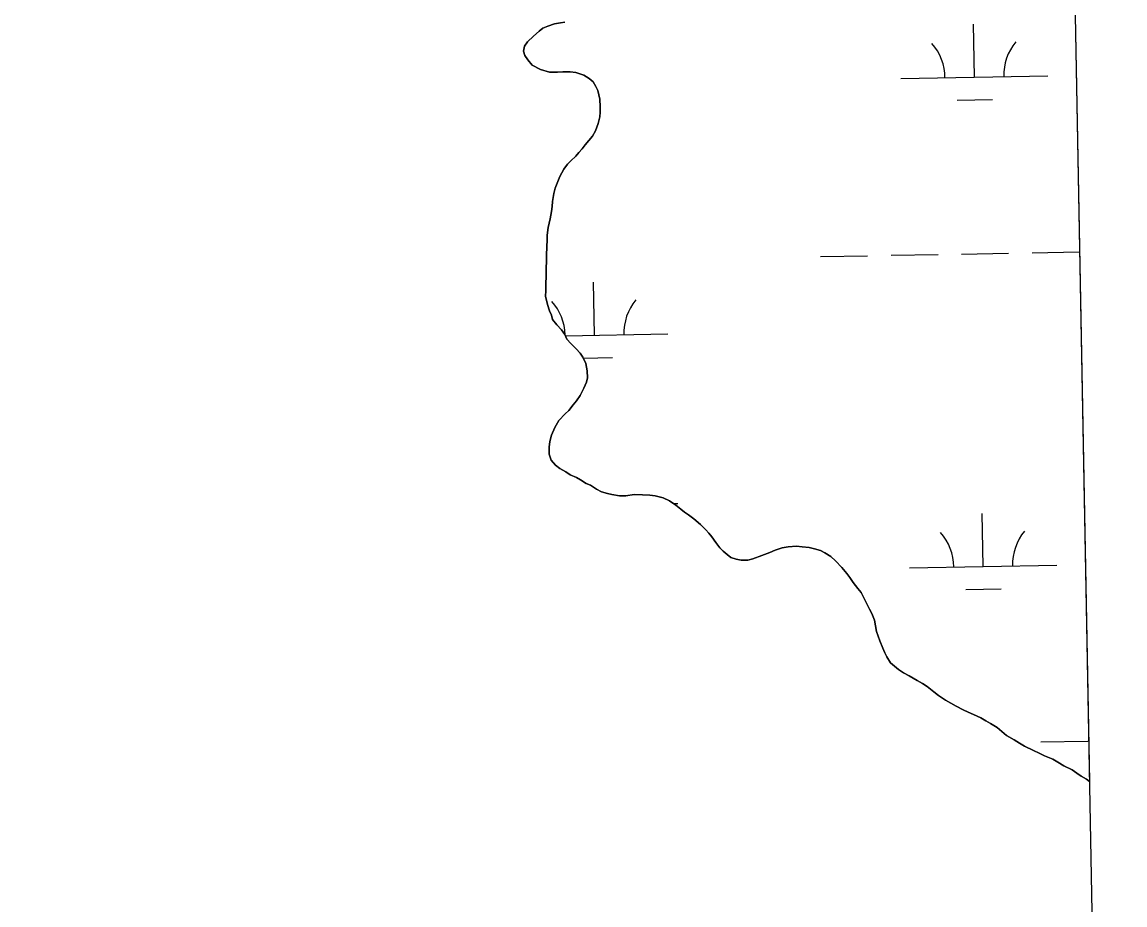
# Model space of a CAD drawing. Extents: x 3914892 to 3953151, y 242587 to 268572.
# Drawn here: x 3950284 to 3951034, y 251581 to 252181 of the extents above; entities that cross this region are included whole.
import ezdxf

# ---------------------------------------------------------------- set-up
doc = ezdxf.new("R2010")
doc.units = 0
for name, color, linetype in [('V-GRID-FRAM', 7, 'Continuous'), ('V-TOPO-SHOR', 7, 'Continuous'), ('V-WETL-SWMP', 7, 'Continuous')]:
    doc.layers.add(name, color=color, linetype=linetype)

msp = doc.modelspace()

# ---------------------------------------------------------------- linework, layer by layer
at = {"layer": 'V-GRID-FRAM'}
msp.add_lwpolyline([(3918836.61, 266200.25), (3950733.29, 266770.94), (3951066.49, 248591.34), (3919153.95, 248020.36), (3918836.61, 266200.25)], dxfattribs=at)
at = {"layer": 'V-TOPO-SHOR'}
for points in [[(3950653.46, 252181.49), (3950650.45, 252180.97), (3950646.45, 252180.28), (3950641.83, 252178.62), (3950638.6, 252177.31), (3950635.96, 252175.2), (3950632.08, 252171.92), (3950628.19, 252168.04), (3950626.12, 252165.11), (3950625.43, 252161.74), (3950626.34, 252158.73), (3950628.25, 252155.69), (3950631.34, 252152.22), (3950636.84, 252149.28), (3950643.16, 252147.51), (3950648.54, 252147.37), (3950652.13, 252147.66), (3950657.11, 252147.73), (3950661.08, 252147.22), (3950666.41, 252145.48), (3950670.13, 252143.19), (3950672.65, 252140.73), (3950674.56, 252137.69), (3950675.87, 252134.86), (3950677.31, 252129.05), (3950677.56, 252123.86), (3950677.46, 252120.28), (3950677.38, 252117.1), (3950676.26, 252112.55), (3950674.32, 252107.42), (3950672.23, 252103.89), (3950667.29, 252098.05), (3950665.23, 252095.32), (3950662.97, 252092.8), (3950660.91, 252090.26), (3950657.64, 252087.17), (3950655.38, 252084.84), (3950652.7, 252081.53), (3950650.17, 252076.42), (3950648.25, 252071.89), (3950646.97, 252068.54), (3950646.07, 252064.98), (3950645.12, 252059.43), (3950644.83, 252056.05), (3950644.34, 252052.68), (3950643.41, 252047.73), (3950642.73, 252044.76)], [(3950642.73, 252044.76), (3950642.25, 252041.78), (3950641.51, 252036.62), (3950641.41, 252033.04), (3950641.3, 252029.06), (3950641.12, 252022.5), (3950641, 252018.32), (3950640.91, 252014.73), (3950640.75, 252009.16), (3950640.58, 252002.99), (3950640.47, 251998.81), (3950640.37, 251995.03), (3950641.61, 251989.42), (3950643.08, 251985.2), (3950644.39, 251982.18), (3950645.11, 251979.17), (3950647.99, 251975.5), (3950651.29, 251972.23), (3950653.59, 251968.98), (3950654.9, 251965.95), (3950657.6, 251962.89), (3950661.29, 251959.21), (3950664, 251956.34), (3950665.72, 251953.71), (3950667.79, 251949.27), (3950668.65, 251944.26), (3950668.91, 251939.48), (3950668.23, 251936.51), (3950666.33, 251932.58), (3950664, 251927.46), (3950661.52, 251923.95), (3950659.25, 251921.22), (3950656.16, 251917.32), (3950653.7, 251915), (3950649.4, 251910.54), (3950646.68, 251905.83), (3950644.34, 251900.52), (3950643.23, 251896.17), (3950642.92, 251892.39), (3950642.79, 251887.62), (3950644.27, 251883.59), (3950647.17, 251880.13), (3950650.09, 251877.86), (3950654.21, 251875.55), (3950657.15, 251873.68), (3950661.48, 251871.77), (3950664.22, 251870.1), (3950667.94, 251867.8), (3950670.89, 251866.53), (3950675, 251863.83), (3950678.33, 251861.94), (3950682.49, 251860.83), (3950685.46, 251860.15), (3950690.61, 251859.42), (3950694.99, 251859.29), (3950700.59, 251860.14), (3950706.36, 251859.98), (3950711.34, 251859.84), (3950714.91, 251859.34), (3950720.45, 251858), (3950724.57, 251855.89), (3950729.07, 251852.98), (3950732.39, 251850.3), (3950734.92, 251848.24), (3950737.66, 251846.37), (3950741.17, 251843.68), (3950745.64, 251839.78), (3950749.33, 251836.29), (3950751.45, 251833.84), (3950753.38, 251831.4), (3950756.26, 251827.54), (3950758.95, 251824.08), (3950761.07, 251821.63), (3950763.8, 251819.36), (3950766.33, 251817.3), (3950770.09, 251816.2), (3950773.45, 251815.52), (3950777.84, 251815.59), (3950781.25, 251816.5), (3950787.48, 251818.71), (3950792.92, 251820.76), (3950796.55, 251822.45), (3950801.37, 251823.91), (3950805.37, 251824.6), (3950810.96, 251825.04), (3950814.93, 251824.73), (3950819.7, 251824.2), (3950823.26, 251823.31), (3950827.41, 251822.2), (3950830.35, 251820.52), (3950834.27, 251818.03), (3950837.57, 251815.15), (3950841.83, 251810.65), (3950845.3, 251806.57), (3950847.22, 251803.73), (3950849.52, 251800.48), (3950852.79, 251796.21), (3950855.1, 251793.55), (3950857.74, 251788.1), (3950859.25, 251785.08), (3950860.57, 251782.25)], [(3950860.57, 251782.25), (3950862.28, 251779.42), (3950863.95, 251774.79), (3950865.53, 251767.18), (3950866.44, 251763.96), (3950867.74, 251760.74), (3950869.8, 251755.71), (3950871.11, 251752.68), (3950872.42, 251749.86), (3950874.9, 251745.81), (3950880.36, 251741.28), (3950883.88, 251738.99), (3950887.6, 251736.89), (3950893.1, 251733.76), (3950896.62, 251731.67), (3950899.95, 251729.58), (3950904.43, 251726.08), (3950907.55, 251723.6), (3950912.44, 251720.28), (3950915.98, 251718.39), (3950919.5, 251716.3), (3950924.41, 251713.78), (3950927.76, 251712.29), (3950931.29, 251710.6), (3950936.41, 251708.47), (3950939.74, 251706.38), (3950942.88, 251704.51), (3950947.39, 251701.79), (3950950.7, 251699.11), (3950953.81, 251696.44), (3950959.1, 251693.31), (3950962.63, 251691.22), (3950966.16, 251689.13), (3950972.25, 251686.17), (3950975.98, 251684.28), (3950979.72, 251682.58), (3950985.23, 251680.24), (3950988.76, 251678.15), (3950992.88, 251675.85), (3950998.37, 251672.91), (3951001.7, 251670.83), (3951004.63, 251668.75), (3951008.16, 251666.66), (3951010.15, 251665.08)]]:
    msp.add_lwpolyline(points, dxfattribs=at)
at = {"layer": 'V-WETL-SWMP'}
for p, q in [((3950985.37, 253017.12), (3951010.15, 251665.08)), ((3950646.45, 252180.28), (3950650.45, 252180.97)), ((3950650.45, 252180.97), (3950653.46, 252181.49)), ((3950632.08, 252171.92), (3950635.96, 252175.2)), ((3950635.96, 252175.2), (3950638.6, 252177.31)), ((3950638.6, 252177.31), (3950641.83, 252178.62)), ((3950641.83, 252178.62), (3950646.45, 252180.28)), ((3950931.98, 252143.98), (3950931.34, 252179.97)), ((3950626.12, 252165.11), (3950628.19, 252168.04)), ((3950628.19, 252168.04), (3950632.08, 252171.92)), ((3950625.43, 252161.74), (3950626.12, 252165.11)), ((3950626.34, 252158.73), (3950625.43, 252161.74)), ((3950628.25, 252155.69), (3950626.34, 252158.73)), ((3950631.34, 252152.22), (3950628.25, 252155.69)), ((3950636.84, 252149.28), (3950631.34, 252152.22)), ((3950643.16, 252147.51), (3950636.84, 252149.28)), ((3950648.53, 252147.37), (3950643.16, 252147.51)), ((3950652.13, 252147.66), (3950648.53, 252147.37)), ((3950657.11, 252147.73), (3950652.13, 252147.66)), ((3950661.08, 252147.22), (3950657.11, 252147.73)), ((3950666.41, 252145.48), (3950661.08, 252147.22)), ((3950670.13, 252143.19), (3950666.41, 252145.48)), ((3950881.99, 252143.09), (3950981.97, 252144.87)), ((3950672.65, 252140.73), (3950670.13, 252143.19)), ((3950674.56, 252137.69), (3950672.65, 252140.73)), ((3950675.87, 252134.86), (3950674.56, 252137.69)), ((3950677.31, 252129.05), (3950675.87, 252134.86)), ((3950677.56, 252123.86), (3950677.31, 252129.05)), ((3950920.26, 252128.34), (3950944.26, 252128.77)), ((3950677.46, 252120.28), (3950677.56, 252123.86)), ((3950676.26, 252112.55), (3950677.38, 252117.1)), ((3950677.38, 252117.1), (3950677.46, 252120.28)), ((3950672.23, 252103.89), (3950674.32, 252107.42)), ((3950674.32, 252107.42), (3950676.26, 252112.55)), ((3950667.29, 252098.05), (3950672.23, 252103.89)), ((3950660.91, 252090.26), (3950662.97, 252092.8)), ((3950662.97, 252092.8), (3950665.23, 252095.32)), ((3950665.23, 252095.32), (3950667.29, 252098.05)), ((3950652.7, 252081.53), (3950655.38, 252084.84)), ((3950655.38, 252084.84), (3950657.64, 252087.17)), ((3950657.64, 252087.17), (3950660.91, 252090.26)), ((3950648.25, 252071.89), (3950650.17, 252076.42)), ((3950650.17, 252076.42), (3950652.7, 252081.53)), ((3950646.07, 252064.98), (3950646.97, 252068.54)), ((3950646.97, 252068.54), (3950648.25, 252071.89)), ((3950645.12, 252059.43), (3950646.07, 252064.98)), ((3950644.34, 252052.68), (3950644.83, 252056.05)), ((3950644.83, 252056.05), (3950645.12, 252059.43)), ((3950642.73, 252044.76), (3950643.41, 252047.73)), ((3950643.41, 252047.73), (3950644.34, 252052.68)), ((3950641.51, 252036.62), (3950642.25, 252041.78)), ((3950642.25, 252041.78), (3950642.73, 252044.76)), ((3950641.3, 252029.06), (3950641.41, 252033.04)), ((3950641.41, 252033.04), (3950641.51, 252036.62)), ((3950641.12, 252022.49), (3950641.3, 252029.06)), ((3950875.3, 252022.88), (3950907.29, 252023.45)), ((3950923.29, 252023.73), (3950955.28, 252024.31)), ((3950971.28, 252024.59), (3951003.28, 252025.17)), ((3950640.91, 252014.73), (3950641, 252018.32)), ((3950641, 252018.32), (3950641.12, 252022.49)), ((3950827.3, 252022.02), (3950859.3, 252022.59)), ((3950640.58, 252002.99), (3950640.75, 252009.16)), ((3950640.75, 252009.16), (3950640.91, 252014.73)), ((3950640.47, 251998.81), (3950640.58, 252002.99)), ((3950673.64, 251968.52), (3950673, 252004.51)), ((3950640.37, 251995.03), (3950640.47, 251998.81)), ((3950641.61, 251989.42), (3950640.37, 251995.03)), ((3950643.08, 251985.2), (3950641.61, 251989.42)), ((3950644.39, 251982.17), (3950643.08, 251985.2)), ((3950645.11, 251979.17), (3950644.39, 251982.17)), ((3950648, 251975.5), (3950645.11, 251979.17)), ((3950651.29, 251972.23), (3950648, 251975.5)), ((3950653.59, 251968.98), (3950651.29, 251972.23)), ((3950654.9, 251965.95), (3950653.59, 251968.98)), ((3950653.94, 251968.16), (3950723.64, 251969.41)), ((3950657.61, 251962.89), (3950654.9, 251965.95)), ((3950661.29, 251959.2), (3950657.61, 251962.89)), ((3950664, 251956.34), (3950661.29, 251959.2)), ((3950665.72, 251953.7), (3950664, 251956.34)), ((3950667.79, 251949.27), (3950665.72, 251953.7)), ((3950666.07, 251952.95), (3950685.92, 251953.3)), ((3950668.65, 251944.26), (3950667.79, 251949.27)), ((3950668.91, 251939.48), (3950668.65, 251944.26)), ((3950666.33, 251932.58), (3950668.23, 251936.51)), ((3950668.23, 251936.51), (3950668.91, 251939.48)), ((3950661.52, 251923.95), (3950664, 251927.46)), ((3950664, 251927.46), (3950666.33, 251932.58)), ((3950656.16, 251917.32), (3950659.25, 251921.22)), ((3950659.25, 251921.22), (3950661.52, 251923.95)), ((3950649.4, 251910.54), (3950653.7, 251915)), ((3950653.7, 251915), (3950656.16, 251917.32)), ((3950644.34, 251900.52), (3950646.68, 251905.83)), ((3950646.68, 251905.83), (3950649.4, 251910.54)), ((3950642.92, 251892.39), (3950643.23, 251896.17)), ((3950643.23, 251896.17), (3950644.34, 251900.52)), ((3950642.79, 251887.62), (3950642.92, 251892.39)), ((3950644.27, 251883.59), (3950642.79, 251887.62)), ((3950647.17, 251880.13), (3950644.27, 251883.59)), ((3950650.09, 251877.86), (3950647.17, 251880.13)), ((3950654.21, 251875.55), (3950650.09, 251877.86)), ((3950657.15, 251873.68), (3950654.21, 251875.55)), ((3950661.48, 251871.77), (3950657.15, 251873.68)), ((3950664.22, 251870.1), (3950661.48, 251871.77)), ((3950667.94, 251867.8), (3950664.22, 251870.1)), ((3950670.89, 251866.53), (3950667.94, 251867.8)), ((3950675, 251863.83), (3950670.89, 251866.53)), ((3950678.33, 251861.94), (3950675, 251863.83)), ((3950682.49, 251860.83), (3950678.33, 251861.94)), ((3950685.46, 251860.15), (3950682.49, 251860.83)), ((3950690.61, 251859.41), (3950685.46, 251860.15)), ((3950694.99, 251859.29), (3950690.61, 251859.41)), ((3950700.59, 251860.14), (3950694.99, 251859.29)), ((3950706.36, 251859.98), (3950700.59, 251860.14)), ((3950711.34, 251859.84), (3950706.36, 251859.98)), ((3950714.91, 251859.34), (3950711.34, 251859.84)), ((3950720.45, 251858), (3950714.91, 251859.34)), ((3950724.57, 251855.89), (3950720.45, 251858)), ((3950729.07, 251852.98), (3950724.57, 251855.89)), ((3950727.45, 251854.03), (3950730.29, 251854.08)), ((3950732.39, 251850.3), (3950729.07, 251852.98)), ((3950734.92, 251848.24), (3950732.39, 251850.3)), ((3950737.66, 251846.37), (3950734.92, 251848.24)), ((3950741.17, 251843.69), (3950737.66, 251846.37)), ((3950745.64, 251839.78), (3950741.17, 251843.69)), ((3950937.93, 251811.36), (3950937.29, 251847.35)), ((3950749.33, 251836.29), (3950745.64, 251839.78)), ((3950751.45, 251833.84), (3950749.33, 251836.29)), ((3950753.38, 251831.4), (3950751.45, 251833.84)), ((3950756.26, 251827.54), (3950753.38, 251831.4)), ((3950758.95, 251824.08), (3950756.26, 251827.54)), ((3950761.07, 251821.63), (3950758.95, 251824.08)), ((3950763.8, 251819.36), (3950761.07, 251821.63)), ((3950796.55, 251822.45), (3950792.92, 251820.75)), ((3950801.37, 251823.91), (3950796.55, 251822.45)), ((3950805.37, 251824.59), (3950801.37, 251823.91)), ((3950810.96, 251825.04), (3950805.37, 251824.59)), ((3950814.93, 251824.73), (3950810.96, 251825.04)), ((3950819.7, 251824.2), (3950814.93, 251824.73)), ((3950823.26, 251823.31), (3950819.7, 251824.2)), ((3950827.41, 251822.2), (3950823.26, 251823.31)), ((3950830.35, 251820.52), (3950827.41, 251822.2)), ((3950766.33, 251817.3), (3950763.8, 251819.36)), ((3950770.09, 251816.2), (3950766.33, 251817.3)), ((3950773.45, 251815.51), (3950770.09, 251816.2)), ((3950777.84, 251815.59), (3950773.45, 251815.51)), ((3950781.25, 251816.49), (3950777.84, 251815.59)), ((3950787.48, 251818.71), (3950781.25, 251816.49)), ((3950792.92, 251820.75), (3950787.48, 251818.71)), ((3950834.27, 251818.03), (3950830.35, 251820.52)), ((3950837.57, 251815.15), (3950834.27, 251818.03)), ((3950841.83, 251810.65), (3950837.57, 251815.15)), ((3950845.3, 251806.57), (3950841.83, 251810.65)), ((3950847.22, 251803.73), (3950845.3, 251806.57)), ((3950887.94, 251810.46), (3950987.93, 251812.25)), ((3950849.52, 251800.48), (3950847.22, 251803.73)), ((3950852.79, 251796.21), (3950849.52, 251800.48)), ((3950855.1, 251793.55), (3950852.79, 251796.21)), ((3950857.74, 251788.1), (3950855.1, 251793.55)), ((3950926.21, 251795.71), (3950950.21, 251796.14)), ((3950859.25, 251785.08), (3950857.74, 251788.1)), ((3950860.57, 251782.25), (3950859.25, 251785.08)), ((3950862.28, 251779.42), (3950860.57, 251782.25)), ((3950863.95, 251774.79), (3950862.28, 251779.42)), ((3950865.53, 251767.18), (3950863.95, 251774.79)), ((3950866.44, 251763.96), (3950865.53, 251767.18)), ((3950867.75, 251760.74), (3950866.44, 251763.96)), ((3950869.8, 251755.71), (3950867.75, 251760.74)), ((3950871.11, 251752.68), (3950869.8, 251755.71)), ((3950872.43, 251749.86), (3950871.11, 251752.68)), ((3950874.9, 251745.81), (3950872.43, 251749.86)), ((3950880.35, 251741.28), (3950874.9, 251745.81)), ((3950883.88, 251738.99), (3950880.35, 251741.28)), ((3950887.6, 251736.9), (3950883.88, 251738.99)), ((3950893.09, 251733.76), (3950887.6, 251736.9)), ((3950896.62, 251731.67), (3950893.09, 251733.76)), ((3950899.95, 251729.58), (3950896.62, 251731.67)), ((3950904.43, 251726.08), (3950899.95, 251729.58)), ((3950907.55, 251723.6), (3950904.43, 251726.08)), ((3950912.44, 251720.28), (3950907.55, 251723.6)), ((3950915.97, 251718.39), (3950912.44, 251720.28)), ((3950919.5, 251716.3), (3950915.97, 251718.39)), ((3950924.41, 251713.78), (3950919.5, 251716.3)), ((3950927.76, 251712.29), (3950924.41, 251713.78)), ((3950931.29, 251710.6), (3950927.76, 251712.29)), ((3950936.41, 251708.47), (3950931.29, 251710.6)), ((3950939.74, 251706.38), (3950936.41, 251708.47)), ((3950942.88, 251704.51), (3950939.74, 251706.38)), ((3950947.38, 251701.79), (3950942.88, 251704.51)), ((3950950.7, 251699.11), (3950947.38, 251701.79)), ((3950953.81, 251696.44), (3950950.7, 251699.11)), ((3950959.1, 251693.31), (3950953.81, 251696.44)), ((3950962.63, 251691.22), (3950959.1, 251693.31)), ((3950966.16, 251689.13), (3950962.63, 251691.22)), ((3950972.25, 251686.17), (3950966.16, 251689.13)), ((3950975.98, 251684.28), (3950972.25, 251686.17)), ((3950977.23, 251691.97), (3951009.23, 251692.54)), ((3950979.72, 251682.58), (3950975.98, 251684.28)), ((3950985.23, 251680.24), (3950979.72, 251682.58)), ((3950988.76, 251678.15), (3950985.23, 251680.24)), ((3950992.88, 251675.85), (3950988.76, 251678.15)), ((3950998.37, 251672.91), (3950992.88, 251675.85)), ((3951001.7, 251670.83), (3950998.37, 251672.91)), ((3951004.63, 251668.75), (3951001.7, 251670.83)), ((3951008.16, 251666.66), (3951004.63, 251668.75)), ((3951010.15, 251665.08), (3951008.16, 251666.66))]:
    msp.add_line(p, q, dxfattribs=at)
for centre, start, end in [((3950876.74, 252143.47), 0.25318, 41.79684), ((3950987.21, 252145.44), 140.25318, 181.79684), ((3950618.4, 251968), 1.40905, 41.79684), ((3950728.87, 251969.98), 140.25318, 181.79684), ((3950882.69, 251810.84), 0.25318, 41.79684), ((3950993.16, 251812.82), 140.25318, 181.79684)]:
    msp.add_arc(centre, 35.25, start, end, dxfattribs=at)

doc.saveas('drawing.dxf')
